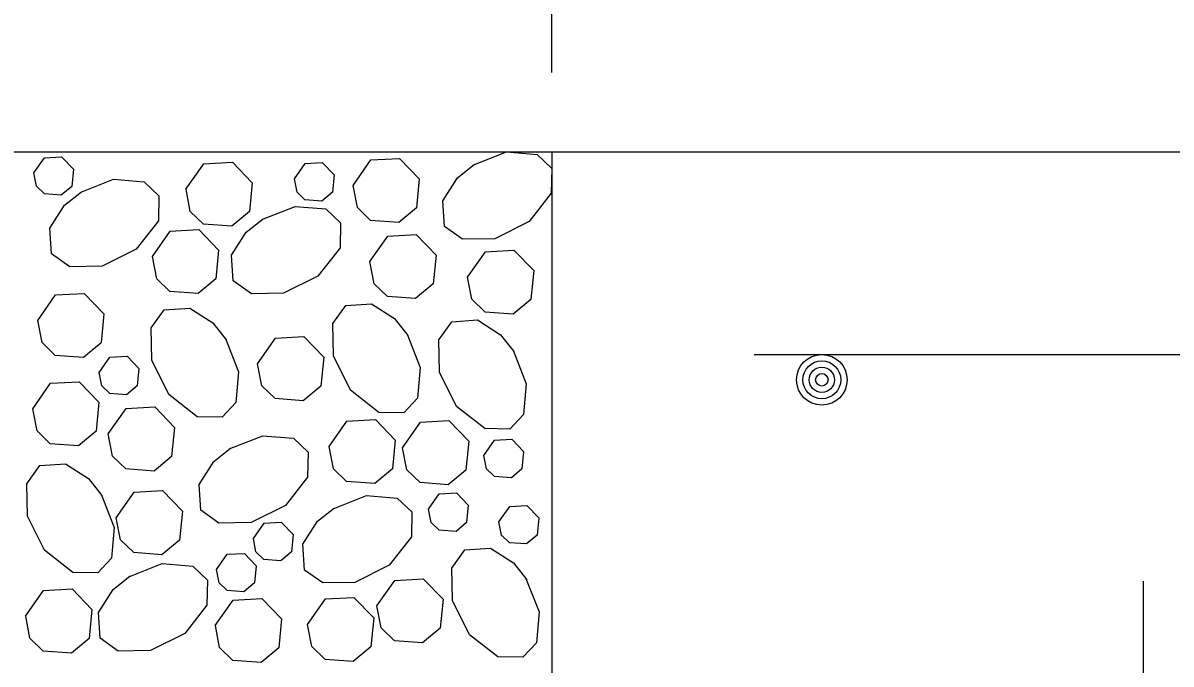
# Model space of a CAD drawing. Extents: x 636530 to 644067, y 294168 to 299122.
# Drawn here: x 639520.27 to 639563.45, y 297403.71 to 297427.81 of the extents above; entities that cross this region are included whole.
import ezdxf

# ---------------------------------------------------------------- set-up
doc = ezdxf.new("R2010")
doc.units = 0
doc.layers.add('1', color=7, linetype='Continuous')

msp = doc.modelspace()

# ---------------------------------------------------------------- linework, layer by layer
at = {"layer": '1'}
for p, q in [((639540.156, 297425.944), (639540.156, 297438.664)), ((639474.014, 297422.965), (639616.356, 297422.965)), ((639540.156, 297422.965), (639695.523, 297422.965)), ((639540.156, 297422.965), (639540.156, 297392.485)), ((639547.776, 297415.345), (639715.416, 297415.345)), ((639562.417, 297376.102), (639562.417, 297406.824))]:
    msp.add_line(p, q, dxfattribs=at)
for points in [[(639537.194, 297422.467), (639538.452, 297422.965)], [(639538.452, 297422.965), (639539.607, 297422.866), (639540.156, 297422.344)], [(639520.675, 297422.171), (639521.079, 297422.745), (639521.723, 297422.781), (639522.17, 297422.317), (639522.106, 297421.667), (639521.708, 297421.336), (639521.072, 297421.382), (639520.773, 297421.672), (639520.676, 297422.171)], [(639526.4, 297421.557), (639527.073, 297422.513), (639528.146, 297422.575), (639528.892, 297421.801), (639528.784, 297420.717), (639528.121, 297420.165), (639527.061, 297420.242), (639526.563, 297420.726), (639526.401, 297421.557)], [(639530.479, 297421.95), (639530.883, 297422.524), (639531.527, 297422.561), (639531.975, 297422.096), (639531.91, 297421.446), (639531.512, 297421.115), (639530.876, 297421.161), (639530.577, 297421.451), (639530.48, 297421.95)], [(639532.683, 297421.702), (639533.355, 297422.659), (639534.428, 297422.72), (639535.174, 297421.946), (639535.066, 297420.862), (639534.403, 297420.311), (639533.344, 297420.387), (639532.845, 297420.871), (639532.683, 297421.702)], [(639540.156, 297422.344), (639540.139, 297421.406), (639539.305, 297420.341), (639538.017, 297419.697), (639536.803, 297419.676), (639536.12, 297420.161), (639536.055, 297421.128), (639536.61, 297421.993), (639537.245, 297422.499)], [(639522.417, 297421.434), (639523.675, 297421.933), (639524.83, 297421.833), (639525.379, 297421.311), (639525.362, 297420.374), (639524.528, 297419.308), (639523.241, 297418.664), (639522.027, 297418.643), (639521.344, 297419.129), (639521.279, 297420.095), (639521.833, 297420.96), (639522.468, 297421.467)], [(639529.25, 297420.418), (639530.507, 297420.916), (639531.663, 297420.816), (639532.212, 297420.294), (639532.194, 297419.357), (639531.361, 297418.292), (639530.073, 297417.648), (639528.859, 297417.626), (639528.176, 297418.112), (639528.111, 297419.079), (639528.666, 297419.943), (639529.301, 297420.45)], [(639525.135, 297419.027), (639525.808, 297419.983), (639526.881, 297420.045), (639527.627, 297419.271), (639527.519, 297418.187), (639526.856, 297417.635), (639525.796, 297417.712), (639525.298, 297418.196), (639525.136, 297419.027)], [(639533.315, 297418.839), (639533.987, 297419.796), (639535.061, 297419.857), (639535.807, 297419.083), (639535.699, 297417.999), (639535.036, 297417.448), (639533.976, 297417.524), (639533.478, 297418.008), (639533.316, 297418.839)], [(639536.991, 297418.254), (639537.663, 297419.21), (639538.736, 297419.271), (639539.482, 297418.498), (639539.374, 297417.414), (639538.711, 297416.862), (639537.652, 297416.939), (639537.153, 297417.422), (639536.991, 297418.253)], [(639520.824, 297416.627), (639521.497, 297417.584), (639522.57, 297417.645), (639523.316, 297416.871), (639523.208, 297415.787), (639522.545, 297415.236), (639521.485, 297415.312), (639520.987, 297415.796), (639520.825, 297416.627)], [(639534.714, 297416.115), (639535.213, 297414.857), (639535.113, 297413.702), (639534.591, 297413.153), (639533.653, 297413.17), (639532.588, 297414.004), (639531.944, 297415.292), (639531.923, 297416.505), (639532.408, 297417.189), (639533.375, 297417.253), (639534.24, 297416.699), (639534.746, 297416.064)], [(639527.881, 297415.952), (639528.38, 297414.695), (639528.28, 297413.539), (639527.758, 297412.99), (639526.821, 297413.008), (639525.756, 297413.841), (639525.112, 297415.129), (639525.09, 297416.343), (639525.576, 297417.026), (639526.543, 297417.09), (639527.407, 297416.536), (639527.914, 297415.901)], [(639538.7, 297415.505), (639539.198, 297414.247), (639539.099, 297413.092), (639538.577, 297412.543), (639537.639, 297412.56), (639536.574, 297413.394), (639535.93, 297414.682), (639535.909, 297415.895), (639536.394, 297416.579), (639537.361, 297416.643), (639538.226, 297416.089), (639538.732, 297415.454)], [(639529.089, 297415.001), (639529.761, 297415.957), (639530.835, 297416.018), (639531.581, 297415.245), (639531.473, 297414.161), (639530.81, 297413.609), (639529.75, 297413.686), (639529.252, 297414.169), (639529.09, 297415.001)], [(639523.134, 297414.668), (639523.538, 297415.242), (639524.182, 297415.279), (639524.629, 297414.814), (639524.565, 297414.164), (639524.167, 297413.833), (639523.531, 297413.879), (639523.232, 297414.169), (639523.135, 297414.668)], [(639520.636, 297413.307), (639521.308, 297414.263), (639522.382, 297414.324), (639523.128, 297413.551), (639523.02, 297412.466), (639522.357, 297411.915), (639521.297, 297411.992), (639520.798, 297412.475), (639520.637, 297413.306)], [(639523.477, 297412.357), (639524.149, 297413.313), (639525.222, 297413.375), (639525.969, 297412.601), (639525.861, 297411.517), (639525.198, 297410.965), (639524.138, 297411.042), (639523.639, 297411.526), (639523.477, 297412.357)], [(639531.78, 297411.883), (639532.452, 297412.84), (639533.525, 297412.901), (639534.271, 297412.127), (639534.163, 297411.043), (639533.5, 297410.492), (639532.441, 297410.568), (639531.942, 297411.052), (639531.78, 297411.883)], [(639534.545, 297411.842), (639535.217, 297412.799), (639536.291, 297412.86), (639537.037, 297412.086), (639536.929, 297411.002), (639536.266, 297410.451), (639535.206, 297410.528), (639534.708, 297411.011), (639534.546, 297411.842)], [(639528.03, 297411.796), (639529.287, 297412.294), (639530.443, 297412.194), (639530.992, 297411.672), (639530.974, 297410.735), (639530.141, 297409.67), (639528.853, 297409.026), (639527.639, 297409.004), (639526.956, 297409.49), (639526.891, 297410.457), (639527.446, 297411.321), (639528.08, 297411.828)], [(639537.604, 297411.547), (639538.007, 297412.121), (639538.652, 297412.158), (639539.099, 297411.693), (639539.034, 297411.043), (639538.637, 297410.712), (639538.001, 297410.758), (639537.701, 297411.048), (639537.604, 297411.547)], [(639523.204, 297410.096), (639523.703, 297408.838), (639523.603, 297407.683), (639523.081, 297407.134), (639522.144, 297407.151), (639521.078, 297407.985), (639520.435, 297409.272), (639520.413, 297410.486), (639520.899, 297411.169), (639521.866, 297411.234), (639522.73, 297410.68), (639523.237, 297410.045)], [(639523.776, 297409.211), (639524.448, 297410.167), (639525.522, 297410.228), (639526.268, 297409.455), (639526.16, 297408.371), (639525.497, 297407.819), (639524.437, 297407.896), (639523.938, 297408.379), (639523.776, 297409.211)], [(639531.931, 297409.549), (639533.189, 297410.048), (639534.344, 297409.948), (639534.894, 297409.426), (639534.876, 297408.488), (639534.043, 297407.423), (639532.755, 297406.779), (639531.541, 297406.758), (639530.858, 297407.243), (639530.793, 297408.21), (639531.347, 297409.075), (639531.982, 297409.581)], [(639535.523, 297409.529), (639535.927, 297410.103), (639536.571, 297410.14), (639537.018, 297409.676), (639536.954, 297409.025), (639536.556, 297408.694), (639535.92, 297408.741), (639535.621, 297409.031), (639535.524, 297409.529)], [(639538.171, 297409.057), (639538.575, 297409.63), (639539.219, 297409.667), (639539.667, 297409.203), (639539.602, 297408.553), (639539.204, 297408.222), (639538.568, 297408.268), (639538.269, 297408.558), (639538.172, 297409.056)], [(639528.935, 297408.426), (639529.338, 297409), (639529.982, 297409.037), (639530.43, 297408.573), (639530.365, 297407.922), (639529.967, 297407.591), (639529.331, 297407.637), (639529.032, 297407.927), (639528.935, 297408.426)], [(639527.548, 297407.26), (639527.951, 297407.834), (639528.595, 297407.87), (639529.043, 297407.406), (639528.978, 297406.756), (639528.58, 297406.425), (639527.944, 297406.471), (639527.645, 297406.761), (639527.548, 297407.26)], [(639539.187, 297406.923), (639539.686, 297405.666), (639539.586, 297404.51), (639539.064, 297403.961), (639538.127, 297403.979), (639537.061, 297404.812), (639536.418, 297406.1), (639536.396, 297407.314), (639536.882, 297407.997), (639537.849, 297408.062), (639538.713, 297407.508), (639539.22, 297406.873)], [(639524.246, 297406.987), (639525.504, 297407.486), (639526.659, 297407.386), (639527.208, 297406.864), (639527.19, 297405.926), (639526.357, 297404.861), (639525.069, 297404.217), (639523.855, 297404.196), (639523.172, 297404.681), (639523.107, 297405.648), (639523.662, 297406.513), (639524.297, 297407.019)], [(639533.579, 297405.899), (639534.251, 297406.855), (639535.324, 297406.917), (639536.071, 297406.143), (639535.963, 297405.059), (639535.299, 297404.507), (639534.24, 297404.584), (639533.741, 297405.068), (639533.579, 297405.899)], [(639520.369, 297405.513), (639521.041, 297406.469), (639522.115, 297406.53), (639522.861, 297405.757), (639522.753, 297404.673), (639522.09, 297404.121), (639521.03, 297404.198), (639520.531, 297404.681), (639520.37, 297405.513)], [(639527.503, 297405.158), (639528.175, 297406.114), (639529.249, 297406.176), (639529.995, 297405.402), (639529.887, 297404.318), (639529.224, 297403.766), (639528.164, 297403.843), (639527.665, 297404.327), (639527.504, 297405.158)], [(639530.971, 297405.198), (639531.644, 297406.154), (639532.717, 297406.215), (639533.463, 297405.442), (639533.355, 297404.357), (639532.692, 297403.806), (639531.632, 297403.883), (639531.134, 297404.366), (639530.972, 297405.197)]]:
    msp.add_lwpolyline(points, dxfattribs=at)
for radius in [0.952, 0.714, 0.476, 0.238]:
    msp.add_circle((639550.315, 297414.394), radius, dxfattribs=at)

doc.saveas('drawing.dxf')
